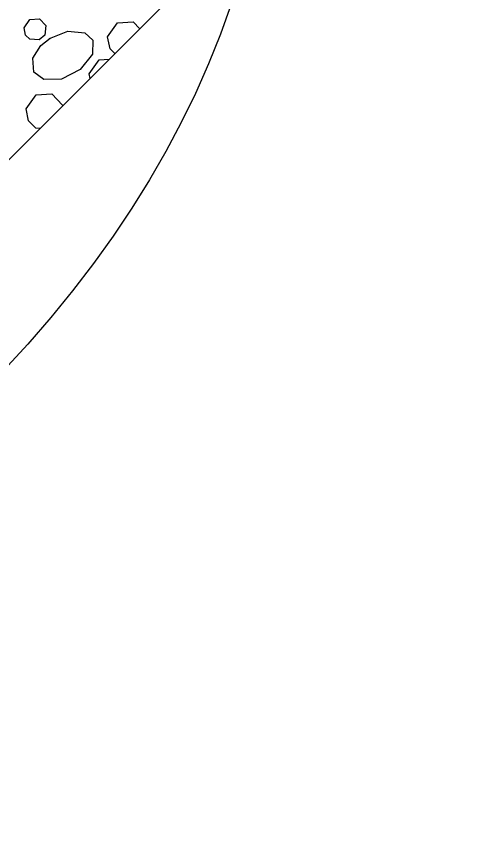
# Model space of a CAD drawing. Extents: x 638079 to 640019, y 297691 to 298879.
# Drawn here: x 638731.81 to 638744.27, y 298547.33 to 298570.15 of the extents above; entities that cross this region are included whole.
import ezdxf

# ---------------------------------------------------------------- set-up
doc = ezdxf.new("R2010")
doc.units = 0
doc.layers.add('1', color=7, linetype='Continuous')

msp = doc.modelspace()

# ---------------------------------------------------------------- linework, layer by layer
at = {"layer": '1'}
msp.add_line((638721.914, 298556.552), (638744.266, 298578.904), dxfattribs=at)
for points in [[(638732.012, 298569.844), (638732.174, 298570.074), (638732.431, 298570.089), (638732.61, 298569.903), (638732.584, 298569.643), (638732.425, 298569.51), (638732.171, 298569.529), (638732.051, 298569.645), (638732.012, 298569.844)], [(638734.302, 298569.599), (638734.571, 298569.981), (638735, 298570.006), (638735.181, 298569.819)], [(638732.709, 298569.55), (638733.212, 298569.749), (638733.674, 298569.709), (638733.894, 298569.501), (638733.887, 298569.126), (638733.553, 298568.699), (638733.038, 298568.442), (638732.553, 298568.433), (638732.28, 298568.628), (638732.254, 298569.014), (638732.475, 298569.36), (638732.729, 298569.563)], [(638734.5, 298569.138), (638734.367, 298569.266), (638734.302, 298569.599)], [(638733.796, 298568.587), (638734.065, 298568.969), (638734.348, 298568.986)], [(638733.821, 298568.459), (638733.796, 298568.587)], [(638732.072, 298567.627), (638732.341, 298568.01), (638732.77, 298568.034), (638733.069, 298567.725), (638733.067, 298567.704)], [(638732.455, 298567.092), (638732.336, 298567.101), (638732.137, 298567.295), (638732.072, 298567.627)]]:
    msp.add_lwpolyline(points, dxfattribs=at)
msp.add_ellipse((638683.299, 298577.301), major_axis=(-55.517, 0), ratio=0.608854, dxfattribs=at)

doc.saveas('drawing.dxf')
